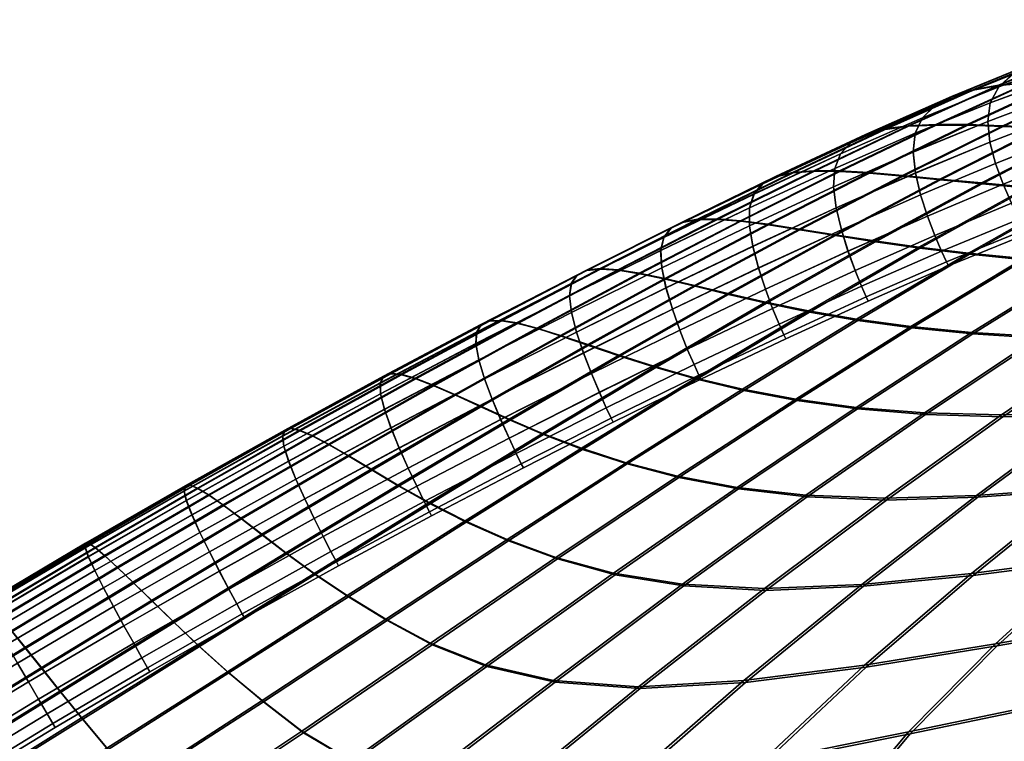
# Model space of a CAD drawing. Header units: millimetres. Extents: x 10.7 to 25.4, y 0.1 to 14.8.
# Tile 445 of 656: x 14.354 to 15.296, y 13.642 to 14.332. Entities that reach past the tile are written whole.
import ezdxf

# ---------------------------------------------------------------- set-up
doc = ezdxf.new("R2010")
doc.units = ezdxf.units.MM
doc.header["$MEASUREMENT"] = 0
doc.layers.add('DEFAULT', color=7, linetype='Continuous')

msp = doc.modelspace()

# ---------------------------------------------------------------- meshes
at = {"layer": 'DEFAULT'}
mesh = msp.add_polyface(dxfattribs=at)
corners = [(15.3042, 14.2804, 16.3997), (15.3728, 14.3052, 16.391), (15.3572, 14.292, 16.3319), (15.2906, 14.268, 16.3354), (15.4344, 14.324, 16.3836), (15.4161, 14.3103, 16.3305), (15.4051, 14.2952, 16.2864), (15.3477, 14.2767, 16.2822), (15.2824, 14.2528, 16.2811), (15.3454, 14.298, 16.5541), (15.4191, 14.3253, 16.5342), (15.3938, 14.3163, 16.4587), (15.3226, 14.2903, 16.473), (15.2293, 14.25, 16.4105), (15.2176, 14.2384, 16.3415), (15.2107, 14.2237, 16.2833), (15.1816, 14.2277, 16.5966), (15.2659, 14.2652, 16.5751), (15.2454, 14.2588, 16.4888), (15.1633, 14.2225, 16.5055), (15.2944, 14.2308, 17.0119), (15.2604, 14.2319, 16.9036), (15.1664, 14.186, 16.9391), (15.1985, 14.1832, 17.0523), (15.2303, 14.232, 16.7972), (15.3507, 14.2736, 16.8676), (15.3186, 14.2722, 16.7661), (15.3865, 14.274, 16.9711), (15.4363, 14.3103, 16.832), (15.4023, 14.3076, 16.7352), (15.204, 14.2307, 16.6943), (15.2903, 14.2696, 16.6681), (15.372, 14.3037, 16.642), (15.448, 14.3321, 16.617), (15.3734, 14.2273, 17.2288), (15.3319, 14.2292, 17.1204), (15.2342, 14.1798, 17.1658), (15.274, 14.1761, 17.2789), (15.1337, 14.1266, 17.2103), (15.1718, 14.1208, 17.3286), (15.4682, 14.2229, 17.4431), (15.4187, 14.2251, 17.3365), (15.3181, 14.1721, 17.3913), (15.3665, 14.1683, 17.5022), (15.2143, 14.1148, 17.4459), (15.2617, 14.1091, 17.5617), (15.4258, 14.274, 17.075), (15.4687, 14.2736, 17.179), (15.3142, 14.104, 17.6753), (15.4197, 14.1649, 17.6113), (15.3722, 14.0998, 17.7861), (15.4777, 14.1621, 17.7179), (15.3043, 14.2802, 15.847), (15.2907, 14.2678, 15.9114), (15.3573, 14.2919, 15.9148), (15.373, 14.305, 15.8558), (15.2825, 14.2527, 15.9656), (15.3478, 14.2766, 15.9646), (15.4052, 14.2951, 15.9604), (15.4162, 14.3101, 15.9162), (15.4346, 14.3238, 15.8632), (15.3456, 14.2977, 15.6926), (15.3228, 14.2901, 15.7737), (15.394, 14.316, 15.7881), (15.4193, 14.3249, 15.7125), (15.3723, 14.3032, 15.6047), (15.4483, 14.3317, 15.6298), (15.2949, 14.2301, 15.2349), (15.1991, 14.1825, 15.1943), (15.167, 14.1853, 15.3075), (15.2609, 14.2312, 15.3431), (15.387, 14.2733, 15.2756), (15.3512, 14.273, 15.3791), (15.2307, 14.2314, 15.4495), (15.319, 14.2717, 15.4806), (15.4027, 14.3071, 15.5116), (15.4367, 14.3097, 15.4147), (15.2907, 14.2691, 15.5786), (15.2044, 14.2303, 15.5523), (15.1819, 14.2273, 15.6501), (15.2662, 14.2649, 15.6715), (15.2177, 14.2382, 15.9052), (15.2108, 14.2236, 15.9634), (15.2294, 14.2497, 15.8362), (15.2457, 14.2585, 15.7579), (15.1636, 14.2222, 15.7412), (15.2626, 14.1079, 14.685), (15.3674, 14.1672, 14.7446), (15.4206, 14.1637, 14.6355), (15.3152, 14.1027, 14.5715), (15.4787, 14.1608, 14.529), (15.3733, 14.0985, 14.4607), (15.374, 14.2264, 15.018), (15.2748, 14.1751, 14.9678), (15.2349, 14.179, 15.0809), (15.3326, 14.2284, 15.1263), (15.1726, 14.1198, 14.9181), (15.1344, 14.1258, 15.0364), (15.4693, 14.2727, 15.0678), (15.4264, 14.2732, 15.1717), (15.469, 14.2218, 14.8037), (15.3189, 14.1711, 14.8555), (15.4195, 14.2241, 14.9103), (15.2152, 14.1137, 14.8008)]
mesh.append_faces([[corners[k] for k in face] for face in [(0, 1, 2, 3), (1, 4, 5, 2), (6, 7, 2, 5), (7, 8, 3, 2), (9, 10, 11, 12), (1, 0, 12, 11), (13, 0, 3, 14), (8, 15, 14, 3), (16, 17, 18, 19), (17, 9, 12, 18), (0, 13, 18, 12), (20, 21, 22, 23), (24, 21, 25, 26), (21, 20, 27, 25), (28, 29, 26, 25), (16, 30, 31, 17), (30, 24, 26, 31), (29, 32, 31, 26), (32, 9, 17, 31), (10, 9, 32, 33), (34, 35, 36, 37), (35, 20, 23, 36), (38, 39, 37, 36), (40, 41, 42, 43), (41, 34, 37, 42), (39, 44, 42, 37), (44, 45, 43, 42), (20, 35, 46, 27), (35, 34, 47, 46), (45, 48, 49, 43), (48, 50, 51, 49), (52, 53, 54, 55), (53, 56, 57, 54), (58, 59, 54, 57), (59, 60, 55, 54), (61, 62, 63, 64), (62, 52, 55, 63), (65, 61, 64, 66), (67, 68, 69, 70), (71, 67, 70, 72), (73, 74, 72, 70), (74, 75, 76, 72), (75, 74, 77, 65), (74, 73, 78, 77), (79, 80, 77, 78), (80, 61, 65, 77), (56, 53, 81, 82), (53, 52, 83, 81), (52, 62, 84, 83), (62, 61, 80, 84), (79, 85, 84, 80), (86, 87, 88, 89), (90, 91, 89, 88), (92, 93, 94, 95), (93, 96, 97, 94), (68, 67, 95, 94), (98, 92, 95, 99), (67, 71, 99, 95), (100, 87, 101, 102), (87, 86, 103, 101), (96, 93, 101, 103), (93, 92, 102, 101)]])
mesh = msp.add_polyface(dxfattribs=at)
corners = [(15.2824, 14.2528, 16.2811), (15.3477, 14.2767, 16.2822), (15.3451, 14.2593, 16.2426), (15.28, 14.2349, 16.2381), (15.4051, 14.2952, 16.2864), (15.4034, 14.2792, 16.2513), (15.4084, 14.2623, 16.2233), (15.348, 14.2405, 16.2115), (15.2821, 14.2151, 16.2047), (15.3547, 14.2213, 16.1875), (15.2875, 14.1948, 16.1794), (15.4173, 14.2447, 16.2008), (15.3636, 14.2024, 16.1688), (15.2948, 14.1749, 16.1607), (15.3177, 14.1274, 16.1234), (15.3154, 14.1314, 16.1296), (15.3886, 14.1594, 16.1324), (15.3913, 14.1554, 16.1234), (15.31, 14.1416, 16.137), (15.3821, 14.1697, 16.1423), (15.3027, 14.1567, 16.147), (15.3733, 14.1846, 16.1541), (15.1657, 14.0632, 16.1234), (15.0869, 14.0272, 16.1234), (15.0851, 14.031, 16.1268), (15.1639, 14.0671, 16.1271), (15.0806, 14.0412, 16.132), (15.1594, 14.0773, 16.1324), (15.0744, 14.0562, 16.1405), (15.1532, 14.0924, 16.141), (15.0675, 14.0745, 16.1542), (15.1464, 14.1109, 16.1543), (15.2406, 14.1006, 16.128), (15.2358, 14.1108, 16.134), (15.2426, 14.0967, 16.1234), (15.2294, 14.1259, 16.1429), (15.2223, 14.1444, 16.1561), (15.2109, 14.1856, 16.2018), (15.2089, 14.2057, 16.2373), (15.1351, 14.1522, 16.2018), (15.1327, 14.1723, 16.2392), (15.1337, 14.19, 16.2879), (15.2107, 14.2237, 16.2833), (15.2158, 14.1647, 16.1753), (15.1401, 14.1313, 16.174), (15.2821, 14.2151, 16.0421), (15.28, 14.2348, 16.0087), (15.2089, 14.2056, 16.0095), (15.211, 14.1855, 16.045), (15.2825, 14.2527, 15.9656), (15.2108, 14.2236, 15.9634), (15.1338, 14.1899, 15.9588), (15.1327, 14.1722, 16.0075), (15.1352, 14.1522, 16.045), (15.2948, 14.1749, 16.0861), (15.2875, 14.1947, 16.0674), (15.2158, 14.1647, 16.0715), (15.2223, 14.1443, 16.0907), (15.1401, 14.1312, 16.0728), (15.1465, 14.1108, 16.0925), (15.1594, 14.0773, 16.1144), (15.0806, 14.0412, 16.1148), (15.0851, 14.031, 16.12), (15.1639, 14.0671, 16.1197), (15.31, 14.1416, 16.1098), (15.2358, 14.1108, 16.1129), (15.2406, 14.1006, 16.1189), (15.3154, 14.1314, 16.1173), (15.1532, 14.0924, 16.1058), (15.0744, 14.0562, 16.1063), (15.0675, 14.0745, 16.0926), (15.3027, 14.1567, 16.0999), (15.2294, 14.1259, 16.104), (15.3886, 14.1594, 16.1145), (15.3821, 14.1697, 16.1046), (15.3733, 14.1846, 16.0928), (15.3636, 14.2023, 16.078), (15.3452, 14.2592, 16.0042), (15.3478, 14.2766, 15.9646), (15.348, 14.2404, 16.0353), (15.4084, 14.2622, 16.0235), (15.4035, 14.2791, 15.9955), (15.4052, 14.2951, 15.9604), (15.3547, 14.2212, 16.0594)]
mesh.append_faces([[corners[k] for k in face] for face in [(0, 1, 2, 3), (1, 4, 5, 2), (6, 7, 2, 5), (7, 8, 3, 2), (8, 7, 9, 10), (7, 6, 11, 9), (12, 13, 10, 9), (14, 15, 16, 17), (15, 18, 19, 16), (18, 20, 21, 19), (20, 13, 12, 21), (22, 23, 24, 25), (26, 27, 25, 24), (27, 26, 28, 29), (30, 31, 29, 28), (18, 15, 32, 33), (15, 14, 34, 32), (22, 25, 32, 34), (25, 27, 33, 32), (18, 33, 35, 20), (33, 27, 29, 35), (31, 36, 35, 29), (36, 13, 20, 35), (8, 37, 38, 3), (37, 39, 40, 38), (41, 42, 38, 40), (42, 0, 3, 38), (13, 36, 43, 10), (36, 31, 44, 43), (39, 37, 43, 44), (37, 8, 10, 43), (45, 46, 47, 48), (46, 49, 50, 47), (51, 52, 47, 50), (52, 53, 48, 47), (54, 55, 56, 57), (55, 45, 48, 56), (53, 58, 56, 48), (58, 59, 57, 56), (60, 61, 62, 63), (23, 22, 63, 62), (64, 65, 66, 67), (65, 60, 63, 66), (22, 34, 66, 63), (34, 14, 67, 66), (60, 68, 69, 61), (68, 59, 70, 69), (64, 71, 72, 65), (71, 54, 57, 72), (59, 68, 72, 57), (68, 60, 65, 72), (14, 17, 73, 67), (74, 64, 67, 73), (64, 74, 75, 71), (76, 54, 71, 75), (49, 46, 77, 78), (46, 45, 79, 77), (80, 81, 77, 79), (81, 82, 78, 77), (45, 55, 83, 79), (55, 54, 76, 83)]])
mesh = msp.add_polyface(dxfattribs=at)
corners = [(14.9771, 14.133, 16.4474), (15.0647, 14.1755, 16.4352), (15.0564, 14.1657, 16.3585), (14.9703, 14.1241, 16.3675), (15.1491, 14.2147, 16.4226), (15.1392, 14.204, 16.3496), (15.1337, 14.19, 16.2879), (15.0522, 14.1524, 16.2938), (14.9673, 14.1116, 16.3001), (15.1816, 14.2277, 16.5966), (15.1633, 14.2225, 16.5055), (15.0771, 14.1822, 16.5221), (15.0935, 14.1861, 16.6177), (14.9879, 14.1386, 16.5381), (15.0025, 14.1414, 16.6377), (15.2293, 14.25, 16.4105), (15.2176, 14.2384, 16.3415), (15.2107, 14.2237, 16.2833), (15.2454, 14.2588, 16.4888), (15.0435, 14.14, 16.8571), (15.0697, 14.1366, 16.9733), (15.1664, 14.186, 16.9391), (15.1382, 14.1876, 16.8278), (15.0998, 14.132, 17.0916), (15.1985, 14.1832, 17.0523), (15.2604, 14.2319, 16.9036), (15.2303, 14.232, 16.7972), (15.0211, 14.1417, 16.7446), (15.1139, 14.1878, 16.7201), (15.204, 14.2307, 16.6943), (14.9713, 14.0847, 17.0054), (14.9995, 14.0781, 17.1288), (14.9469, 14.0898, 16.8842), (14.9264, 14.0931, 16.7672), (14.9095, 14.0942, 16.6561), (14.8872, 14.088, 16.4585), (14.8817, 14.08, 16.3757), (14.88, 14.0682, 16.3058), (14.8965, 14.0926, 16.5526), (15.1337, 14.1266, 17.2103), (15.2342, 14.1798, 17.1658), (15.1718, 14.1208, 17.3286), (15.0314, 14.0704, 17.2529), (15.0676, 14.0621, 17.3767), (15.2617, 14.1091, 17.5617), (15.2143, 14.1148, 17.4459), (15.1086, 14.0538, 17.4996), (15.1547, 14.0459, 17.6207), (15.1991, 14.1825, 15.1943), (15.1005, 14.1313, 15.155), (15.0703, 14.136, 15.2733), (15.167, 14.1853, 15.3075), (15.044, 14.1394, 15.3895), (15.1387, 14.1871, 15.4188), (15.2307, 14.2314, 15.4495), (15.2609, 14.2312, 15.3431), (15.1143, 14.1874, 15.5265), (15.2044, 14.2303, 15.5523), (15.0215, 14.1412, 15.502), (15.0029, 14.141, 15.6089), (15.0939, 14.1858, 15.629), (15.1819, 14.2273, 15.6501), (15.1338, 14.1899, 15.9588), (15.1393, 14.2039, 15.8971), (15.0566, 14.1655, 15.8881), (15.0524, 14.1523, 15.9528), (15.1493, 14.2145, 15.8241), (15.0649, 14.1753, 15.8114), (14.9773, 14.1328, 15.7992), (14.9704, 14.1239, 15.8791), (14.9675, 14.1115, 15.9465), (15.2177, 14.2382, 15.9052), (15.2294, 14.2497, 15.8362), (15.2108, 14.2236, 15.9634), (15.0774, 14.1819, 15.7245), (15.1636, 14.2222, 15.7412), (14.9882, 14.1383, 15.7085), (15.2457, 14.2585, 15.7579), (15.2349, 14.179, 15.0809), (15.1344, 14.1258, 15.0364), (14.8819, 14.0799, 15.8709), (14.8801, 14.0681, 15.9408), (14.8875, 14.0878, 15.7881), (14.8968, 14.0923, 15.694), (14.9099, 14.0938, 15.5905), (14.9475, 14.0892, 15.3624), (14.9719, 14.084, 15.2412), (15.0002, 14.0773, 15.1178), (14.9268, 14.0926, 15.4794), (15.0322, 14.0695, 14.9938), (15.1726, 14.1198, 14.9181), (15.0685, 14.0612, 14.87), (15.2152, 14.1137, 14.8008), (15.1095, 14.0527, 14.7472), (15.2626, 14.1079, 14.685), (15.1557, 14.0447, 14.626)]
mesh.append_faces([[corners[k] for k in face] for face in [(0, 1, 2, 3), (1, 4, 5, 2), (6, 7, 2, 5), (7, 8, 3, 2), (9, 10, 11, 12), (10, 4, 1, 11), (0, 13, 11, 1), (13, 14, 12, 11), (4, 15, 16, 5), (17, 6, 5, 16), (15, 4, 10, 18), (19, 20, 21, 22), (20, 23, 24, 21), (25, 26, 22, 21), (14, 27, 28, 12), (27, 19, 22, 28), (26, 29, 28, 22), (29, 9, 12, 28), (23, 20, 30, 31), (20, 19, 32, 30), (19, 27, 33, 32), (27, 14, 34, 33), (35, 0, 3, 36), (8, 37, 36, 3), (14, 13, 38, 34), (13, 0, 35, 38), (23, 39, 40, 24), (41, 39, 42, 43), (39, 23, 31, 42), (44, 45, 46, 47), (45, 41, 43, 46), (48, 49, 50, 51), (52, 53, 51, 50), (53, 54, 55, 51), (54, 53, 56, 57), (53, 52, 58, 56), (59, 60, 56, 58), (60, 61, 57, 56), (62, 63, 64, 65), (63, 66, 67, 64), (68, 69, 64, 67), (69, 70, 65, 64), (66, 63, 71, 72), (63, 62, 73, 71), (61, 60, 74, 75), (60, 59, 76, 74), (68, 67, 74, 76), (67, 66, 75, 74), (75, 66, 72, 77), (49, 48, 78, 79), (70, 69, 80, 81), (69, 68, 82, 80), (82, 68, 76, 83), (59, 84, 83, 76), (85, 52, 50, 86), (49, 87, 86, 50), (84, 59, 58, 88), (52, 85, 88, 58), (87, 49, 79, 89), (90, 91, 89, 79), (91, 90, 92, 93), (94, 95, 93, 92)]])
mesh = msp.add_polyface(dxfattribs=at)
corners = [(15.0869, 14.0272, 16.1234), (15.0057, 13.9885, 16.1234), (15.0038, 13.9924, 16.1268), (15.0851, 14.031, 16.1268), (14.9992, 14.0025, 16.132), (15.0806, 14.0412, 16.132), (14.9928, 14.0173, 16.1408), (15.0744, 14.0562, 16.1405), (14.9856, 14.0355, 16.1549), (15.0675, 14.0745, 16.1542), (15.1351, 14.1522, 16.2018), (15.0554, 14.1155, 16.2036), (15.0522, 14.1352, 16.2428), (15.1327, 14.1723, 16.2392), (14.9724, 14.0758, 16.2062), (14.9684, 14.095, 16.2469), (14.9673, 14.1116, 16.3001), (15.0522, 14.1524, 16.2938), (15.1337, 14.19, 16.2879), (15.1464, 14.1109, 16.1543), (15.0608, 14.0948, 16.1746), (15.1401, 14.1313, 16.174), (14.9785, 14.0555, 16.1761), (14.7905, 14.0225, 16.3109), (14.88, 14.0682, 16.3058), (14.882, 14.0522, 16.2507), (14.7934, 14.0071, 16.2541), (14.8868, 14.0335, 16.2086), (14.799, 13.9889, 16.2107), (14.8935, 14.0136, 16.1775), (14.8063, 13.9693, 16.1786), (14.9011, 13.9939, 16.1556), (14.8143, 13.9499, 16.1562), (14.8292, 13.9176, 16.1322), (14.9153, 13.9612, 16.1321), (14.92, 13.9512, 16.1268), (14.834, 13.9076, 16.1268), (14.9219, 13.9474, 16.1234), (14.836, 13.9038, 16.1234), (14.7413, 13.8717, 16.1322), (14.7463, 13.8618, 16.1268), (14.7483, 13.858, 16.1234), (14.9087, 13.976, 16.1411), (14.8223, 13.9322, 16.1413), (15.1352, 14.1522, 16.045), (15.1327, 14.1722, 16.0075), (15.0523, 14.1351, 16.0039), (15.0555, 14.1154, 16.0431), (15.1338, 14.1899, 15.9588), (15.0524, 14.1523, 15.9528), (14.9675, 14.1115, 15.9465), (14.9685, 14.0949, 15.9997), (14.9725, 14.0757, 16.0405), (15.1465, 14.1108, 16.0925), (15.1401, 14.1312, 16.0728), (15.0608, 14.0947, 16.0721), (15.0675, 14.0745, 16.0926), (14.9785, 14.0554, 16.0706), (14.9856, 14.0355, 16.0918), (15.0806, 14.0412, 16.1148), (14.9992, 14.0025, 16.1147), (15.0039, 13.9924, 16.1199), (15.0851, 14.031, 16.12), (14.9928, 14.0173, 16.1059), (15.0744, 14.0562, 16.1063), (14.92, 13.9512, 16.1199), (14.834, 13.9076, 16.1199), (14.9153, 13.9612, 16.1146), (14.8292, 13.9176, 16.1146), (14.8144, 13.9499, 16.0905), (14.8223, 13.9321, 16.1054), (14.9087, 13.9759, 16.1057), (14.9011, 13.9939, 16.0911), (14.7463, 13.8618, 16.1199), (14.7413, 13.8717, 16.1145), (14.7342, 13.8861, 16.1052), (14.7906, 14.0224, 15.9357), (14.7935, 14.007, 15.9925), (14.8821, 14.0521, 15.9959), (14.8801, 14.0681, 15.9408), (14.799, 13.9888, 16.036), (14.8868, 14.0335, 16.0381), (14.8063, 13.9693, 16.068), (14.8935, 14.0135, 16.0692)]
mesh.append_faces([[corners[k] for k in face] for face in [(0, 1, 2, 3), (4, 5, 3, 2), (5, 4, 6, 7), (8, 9, 7, 6), (10, 11, 12, 13), (11, 14, 15, 12), (16, 17, 12, 15), (17, 18, 13, 12), (19, 9, 20, 21), (9, 8, 22, 20), (14, 11, 20, 22), (11, 10, 21, 20), (23, 24, 25, 26), (24, 16, 15, 25), (14, 27, 25, 15), (27, 28, 26, 25), (28, 27, 29, 30), (27, 14, 22, 29), (8, 31, 29, 22), (31, 32, 30, 29), (33, 34, 35, 36), (34, 4, 2, 35), (1, 37, 35, 2), (37, 38, 36, 35), (39, 33, 36, 40), (38, 41, 40, 36), (32, 31, 42, 43), (31, 8, 6, 42), (4, 34, 42, 6), (34, 33, 43, 42), (44, 45, 46, 47), (45, 48, 49, 46), (50, 51, 46, 49), (51, 52, 47, 46), (53, 54, 55, 56), (54, 44, 47, 55), (52, 57, 55, 47), (57, 58, 56, 55), (59, 60, 61, 62), (1, 0, 62, 61), (58, 63, 64, 56), (63, 60, 59, 64), (38, 37, 65, 66), (37, 1, 61, 65), (60, 67, 65, 61), (67, 68, 66, 65), (69, 70, 71, 72), (70, 68, 67, 71), (60, 63, 71, 67), (63, 58, 72, 71), (41, 38, 66, 73), (68, 74, 73, 66), (68, 70, 75, 74), (76, 77, 78, 79), (77, 80, 81, 78), (52, 51, 78, 81), (51, 50, 79, 78), (80, 82, 83, 81), (82, 69, 72, 83), (58, 57, 83, 72), (57, 52, 81, 83)]])
mesh = msp.add_polyface(dxfattribs=at)
corners = [(15.401, 14.0278, 18.073), (15.2932, 13.9543, 18.1512), (15.376, 13.9562, 18.2556), (15.4803, 14.0291, 18.1741), (15.3661, 13.8848, 18.4407), (15.4667, 13.9613, 18.3537), (15.2693, 13.8774, 18.3401), (15.1819, 13.8747, 18.232), (14.8489, 14.0374, 16.9089), (14.8715, 14.0303, 17.0347), (14.9713, 14.0847, 17.0054), (14.9469, 14.0898, 16.8842), (14.8977, 14.0216, 17.1633), (14.9995, 14.0781, 17.1288), (14.8149, 14.0447, 16.6725), (14.8301, 14.0423, 16.7876), (14.9264, 14.0931, 16.7672), (14.9095, 14.0942, 16.6561), (14.7955, 14.0408, 16.4684), (14.8034, 14.0444, 16.5655), (14.8965, 14.0926, 16.5526), (14.8872, 14.088, 16.4585), (15.1541, 13.9616, 17.9237), (15.2195, 13.9563, 18.0403), (15.3292, 14.0293, 17.9663), (15.2646, 14.0331, 17.8548), (15.4361, 14.0971, 17.8934), (15.3722, 14.0998, 17.7861), (15.0456, 13.979, 17.678), (15.0964, 13.9694, 17.8026), (15.2066, 14.0388, 17.7394), (15.1547, 14.0459, 17.6207), (15.3142, 14.104, 17.6753), (15.2617, 14.1091, 17.5617), (15.106, 13.8776, 18.1156), (15.0403, 13.885, 17.9925), (14.8205, 13.8353, 17.7832), (14.8672, 13.818, 17.9236), (14.9834, 13.8958, 17.8643), (14.9342, 13.9087, 17.7325), (14.9223, 13.8031, 18.0609), (14.9276, 14.0115, 17.2927), (15.0314, 14.0704, 17.2529), (14.9618, 14.0006, 17.4222), (15.0676, 14.0621, 17.3767), (14.8224, 13.9503, 17.3289), (14.8544, 13.9366, 17.464), (14.7946, 13.9629, 17.1943), (15.0009, 13.9896, 17.5509), (15.1086, 14.0538, 17.4996), (14.7803, 13.853, 17.6422), (14.8915, 13.9225, 17.5989), (14.7957, 14.0405, 15.7782), (14.7914, 14.0334, 15.8637), (14.8819, 14.0799, 15.8709), (14.8875, 14.0878, 15.7881), (14.8968, 14.0923, 15.694), (14.8037, 14.044, 15.6811), (14.9099, 14.0938, 15.5905), (14.8153, 14.0443, 15.5741), (14.8495, 14.0368, 15.3377), (14.9475, 14.0892, 15.3624), (14.9719, 14.084, 15.2412), (14.8721, 14.0296, 15.2119), (15.0002, 14.0773, 15.1178), (14.8984, 14.0208, 15.0833), (14.9268, 14.0926, 15.4794), (14.8306, 14.0418, 15.459), (15.0322, 14.0695, 14.9938), (14.9284, 14.0106, 14.9539), (15.0685, 14.0612, 14.87), (14.9627, 13.9996, 14.8244), (15.1095, 14.0527, 14.7472), (15.0019, 13.9885, 14.6958), (15.1557, 14.0447, 14.626), (15.0467, 13.9778, 14.5687), (14.7954, 13.9621, 15.0523), (14.8233, 13.9494, 14.9177), (14.8554, 13.9356, 14.7826), (14.8925, 13.9214, 14.6478), (14.9354, 13.9075, 14.5142), (14.8217, 13.8341, 14.4635), (14.7814, 13.8519, 14.6045), (15.1554, 13.9602, 14.3231), (15.2657, 14.0317, 14.392), (15.3304, 14.0278, 14.2806), (15.2207, 13.9548, 14.2066), (15.3733, 14.0985, 14.4607), (15.4372, 14.0956, 14.3535), (15.4022, 14.0262, 14.174), (15.2945, 13.9526, 14.0957), (15.0416, 13.8836, 14.2543), (15.1074, 13.876, 14.1313), (15.1833, 13.873, 14.0149), (15.2076, 14.0375, 14.5074), (15.0976, 13.9681, 14.4442), (15.2626, 14.1079, 14.685), (15.3152, 14.1027, 14.5715), (14.9846, 13.8945, 14.3825), (14.8685, 13.8167, 14.3231), (15.3773, 13.9545, 13.9914), (15.4816, 14.0275, 14.0729), (15.2707, 13.8757, 13.9068), (15.468, 13.9595, 13.8933), (15.3675, 13.8829, 13.8064)]
mesh.append_faces([[corners[k] for k in face] for face in [(0, 1, 2, 3), (4, 5, 2, 6), (1, 7, 6, 2), (8, 9, 10, 11), (9, 12, 13, 10), (14, 15, 16, 17), (15, 8, 11, 16), (18, 19, 20, 21), (19, 14, 17, 20), (22, 23, 24, 25), (23, 1, 0, 24), (26, 27, 25, 24), (28, 29, 30, 31), (29, 22, 25, 30), (27, 32, 30, 25), (32, 33, 31, 30), (1, 23, 34, 7), (23, 22, 35, 34), (36, 37, 38, 39), (37, 40, 35, 38), (22, 29, 38, 35), (29, 28, 39, 38), (12, 41, 42, 13), (41, 43, 44, 42), (43, 41, 45, 46), (41, 12, 47, 45), (43, 48, 49, 44), (48, 28, 31, 49), (50, 36, 39, 51), (28, 48, 51, 39), (48, 43, 46, 51), (52, 53, 54, 55), (52, 55, 56, 57), (58, 59, 57, 56), (60, 61, 62, 63), (64, 65, 63, 62), (59, 58, 66, 67), (61, 60, 67, 66), (65, 64, 68, 69), (70, 71, 69, 68), (71, 70, 72, 73), (74, 75, 73, 72), (76, 65, 69, 77), (71, 78, 77, 69), (78, 71, 73, 79), (75, 80, 79, 73), (80, 81, 82, 79), (83, 84, 85, 86), (84, 87, 88, 85), (89, 90, 86, 85), (91, 83, 86, 92), (90, 93, 92, 86), (75, 74, 94, 95), (74, 96, 97, 94), (87, 84, 94, 97), (84, 83, 95, 94), (81, 80, 98, 99), (80, 75, 95, 98), (83, 91, 98, 95), (100, 90, 89, 101), (90, 100, 102, 93), (100, 103, 104, 102)]])
mesh = msp.add_polyface(dxfattribs=at)
corners = [(14.6496, 13.9264, 16.9494), (14.6684, 13.9156, 17.0835), (14.7704, 13.9739, 17.061), (14.7497, 13.9828, 16.9308), (14.6906, 13.9024, 17.2212), (14.7946, 13.9629, 17.1943), (14.8977, 14.0216, 17.1633), (14.8715, 14.0303, 17.0347), (14.8489, 14.0374, 16.9089), (14.622, 13.9397, 16.699), (14.6341, 13.9346, 16.8207), (14.7326, 13.9894, 16.8055), (14.719, 13.9932, 16.6869), (14.8301, 14.0423, 16.7876), (14.8149, 14.0447, 16.6725), (14.7955, 14.0408, 16.4684), (14.8872, 14.088, 16.4585), (14.8817, 14.08, 16.3757), (14.7912, 14.0336, 16.3829), (14.88, 14.0682, 16.3058), (14.7905, 14.0225, 16.3109), (14.6078, 13.9399, 16.484), (14.7022, 13.9914, 16.4769), (14.6991, 13.985, 16.3891), (14.6057, 13.9343, 16.3944), (14.6994, 13.9746, 16.3152), (14.607, 13.9245, 16.3189), (14.6133, 13.9416, 16.5862), (14.7088, 13.994, 16.5767), (14.8034, 14.0444, 16.5655), (14.5137, 13.8726, 16.3218), (14.5116, 13.8818, 16.3985), (14.5127, 13.8867, 16.4897), (14.517, 13.8875, 16.5937), (14.5244, 13.8845, 16.7087), (14.4172, 13.8317, 16.4939), (14.4203, 13.8317, 16.5993), (14.4265, 13.8277, 16.7159), (14.5657, 13.8557, 17.102), (14.5858, 13.8403, 17.2433), (14.5488, 13.8683, 16.9646), (14.5351, 13.878, 16.8329), (14.7161, 13.8872, 17.3605), (14.8224, 13.9503, 17.3289), (14.7458, 13.8705, 17.5011), (14.8544, 13.9366, 17.464), (14.7803, 13.853, 17.6422), (14.8915, 13.9225, 17.5989), (14.6089, 13.8226, 17.3868), (14.7914, 14.0334, 15.8637), (14.7906, 14.0224, 15.9357), (14.8801, 14.0681, 15.9408), (14.8819, 14.0799, 15.8709), (14.6081, 13.9397, 15.7625), (14.6059, 13.9341, 15.8522), (14.6993, 13.9848, 15.8574), (14.7025, 13.9911, 15.7697), (14.6071, 13.9244, 15.9277), (14.6995, 13.9744, 15.9313), (14.7957, 14.0405, 15.7782), (14.7092, 13.9936, 15.6698), (14.6136, 13.9413, 15.6604), (14.8037, 14.044, 15.6811), (14.8153, 14.0443, 15.5741), (14.7194, 13.9928, 15.5597), (14.6225, 13.9393, 15.5476), (14.6502, 13.9258, 15.2971), (14.7503, 13.9822, 15.3158), (14.7711, 13.9732, 15.1856), (14.6691, 13.9149, 15.163), (14.8495, 14.0368, 15.3377), (14.8721, 14.0296, 15.2119), (14.8984, 14.0208, 15.0833), (14.7954, 13.9621, 15.0523), (14.6914, 13.9016, 15.0254), (14.7331, 13.9889, 15.4411), (14.6347, 13.934, 15.4259), (14.8306, 14.0418, 15.459), (14.5867, 13.8395, 15.0033), (14.5665, 13.855, 15.1446), (14.5495, 13.8677, 15.2819), (14.5356, 13.8775, 15.4136), (14.5249, 13.8841, 15.5378), (14.513, 13.8864, 15.7568), (14.5118, 13.8816, 15.848), (14.5139, 13.8725, 15.9248), (14.5173, 13.8871, 15.6528), (14.4175, 13.8315, 15.7526), (14.4207, 13.8314, 15.6473), (14.8233, 13.9494, 14.9177), (14.717, 13.8863, 14.886), (14.8554, 13.9356, 14.7826), (14.7468, 13.8695, 14.7455), (14.8925, 13.9214, 14.6478), (14.7814, 13.8519, 14.6045), (14.6099, 13.8217, 14.8598)]
mesh.append_faces([[corners[k] for k in face] for face in [(0, 1, 2, 3), (1, 4, 5, 2), (6, 7, 2, 5), (7, 8, 3, 2), (9, 10, 11, 12), (10, 0, 3, 11), (8, 13, 11, 3), (13, 14, 12, 11), (15, 16, 17, 18), (19, 20, 18, 17), (21, 22, 23, 24), (22, 15, 18, 23), (20, 25, 23, 18), (25, 26, 24, 23), (21, 27, 28, 22), (27, 9, 12, 28), (14, 29, 28, 12), (29, 15, 22, 28), (26, 30, 31, 24), (32, 21, 24, 31), (9, 27, 33, 34), (27, 21, 32, 33), (35, 36, 33, 32), (36, 37, 34, 33), (4, 1, 38, 39), (1, 0, 40, 38), (0, 10, 41, 40), (10, 9, 34, 41), (4, 42, 43, 5), (42, 44, 45, 43), (44, 46, 47, 45), (42, 4, 39, 48), (49, 50, 51, 52), (53, 54, 55, 56), (54, 57, 58, 55), (50, 49, 55, 58), (49, 59, 56, 55), (53, 56, 60, 61), (56, 59, 62, 60), (63, 64, 60, 62), (64, 65, 61, 60), (66, 67, 68, 69), (67, 70, 71, 68), (72, 73, 68, 71), (73, 74, 69, 68), (65, 64, 75, 76), (64, 63, 77, 75), (70, 67, 75, 77), (67, 66, 76, 75), (74, 78, 79, 69), (80, 66, 69, 79), (66, 80, 81, 76), (82, 65, 76, 81), (53, 83, 84, 54), (85, 57, 54, 84), (65, 82, 86, 61), (87, 83, 86, 88), (83, 53, 61, 86), (74, 73, 89, 90), (91, 92, 90, 89), (92, 91, 93, 94), (78, 74, 90, 95)]])
mesh = msp.add_polyface(dxfattribs=at)
corners = [(14.607, 13.9245, 16.3189), (14.6994, 13.9746, 16.3152), (14.7031, 13.9597, 16.257), (14.6115, 13.9102, 16.2594), (14.7905, 14.0225, 16.3109), (14.7934, 14.0071, 16.2541), (14.799, 13.9889, 16.2107), (14.7094, 13.9419, 16.2125), (14.6185, 13.8929, 16.214), (14.7173, 13.9228, 16.1797), (14.627, 13.8741, 16.1805), (14.8063, 13.9693, 16.1786), (14.8143, 13.9499, 16.1562), (14.7259, 13.9036, 16.1567), (14.636, 13.8553, 16.1571), (14.652, 13.8237, 16.1322), (14.7413, 13.8717, 16.1322), (14.7463, 13.8618, 16.1268), (14.6572, 13.8139, 16.1268), (14.7483, 13.858, 16.1234), (14.6592, 13.8102, 16.1234), (14.7341, 13.8861, 16.1415), (14.6447, 13.838, 16.1417), (14.8223, 13.9322, 16.1413), (14.8292, 13.9176, 16.1322), (14.4789, 13.7088, 16.1233), (14.3884, 13.6556, 16.1233), (14.3862, 13.6593, 16.1268), (14.4767, 13.7125, 16.1268), (14.5693, 13.7604, 16.1233), (14.5672, 13.7641, 16.1268), (14.4713, 13.7221, 16.1323), (14.5619, 13.7738, 16.1323), (14.5543, 13.7879, 16.1418), (14.4634, 13.7361, 16.1419), (14.454, 13.7529, 16.1577), (14.5452, 13.805, 16.1574), (14.5267, 13.842, 16.2152), (14.5191, 13.8588, 16.2614), (14.4344, 13.7892, 16.2161), (14.4261, 13.8057, 16.2628), (14.42, 13.8189, 16.3239), (14.5137, 13.8726, 16.3218), (14.5358, 13.8235, 16.1812), (14.444, 13.7712, 16.1817), (14.6186, 13.8929, 16.0326), (14.6117, 13.9101, 15.9872), (14.5192, 13.8587, 15.9852), (14.5268, 13.8419, 16.0314), (14.6071, 13.9244, 15.9277), (14.5139, 13.8725, 15.9248), (14.4202, 13.8188, 15.9226), (14.4262, 13.8056, 15.9838), (14.4345, 13.7892, 16.0305), (14.636, 13.8553, 16.0896), (14.627, 13.8741, 16.0661), (14.5358, 13.8235, 16.0654), (14.5453, 13.805, 16.0892), (14.4441, 13.7711, 16.0649), (14.454, 13.7529, 16.0889), (14.4767, 13.7125, 16.1199), (14.3862, 13.6593, 16.1199), (14.652, 13.8237, 16.1145), (14.5619, 13.7738, 16.1144), (14.5672, 13.7641, 16.1199), (14.6572, 13.8139, 16.1199), (14.4713, 13.7221, 16.1144), (14.6447, 13.838, 16.105), (14.5543, 13.7879, 16.1049), (14.4634, 13.7361, 16.1048), (14.7463, 13.8618, 16.1199), (14.7413, 13.8717, 16.1145), (14.7342, 13.8861, 16.1052), (14.7259, 13.9036, 16.09), (14.8223, 13.9321, 16.1054), (14.8144, 13.9499, 16.0905), (14.7032, 13.9596, 15.9896), (14.6995, 13.9744, 15.9313), (14.7095, 13.9419, 16.0342), (14.799, 13.9888, 16.036), (14.7935, 14.007, 15.9925), (14.7906, 14.0224, 15.9357), (14.7173, 13.9227, 16.067), (14.8063, 13.9693, 16.068)]
mesh.append_faces([[corners[k] for k in face] for face in [(0, 1, 2, 3), (1, 4, 5, 2), (6, 7, 2, 5), (7, 8, 3, 2), (8, 7, 9, 10), (7, 6, 11, 9), (12, 13, 9, 11), (13, 14, 10, 9), (15, 16, 17, 18), (19, 20, 18, 17), (14, 13, 21, 22), (13, 12, 23, 21), (24, 16, 21, 23), (16, 15, 22, 21), (25, 26, 27, 28), (20, 29, 30, 18), (29, 25, 28, 30), (31, 32, 30, 28), (32, 15, 18, 30), (15, 32, 33, 22), (32, 31, 34, 33), (35, 36, 33, 34), (36, 14, 22, 33), (8, 37, 38, 3), (37, 39, 40, 38), (41, 42, 38, 40), (42, 0, 3, 38), (14, 36, 43, 10), (36, 35, 44, 43), (39, 37, 43, 44), (37, 8, 10, 43), (45, 46, 47, 48), (46, 49, 50, 47), (51, 52, 47, 50), (52, 53, 48, 47), (54, 55, 56, 57), (55, 45, 48, 56), (53, 58, 56, 48), (58, 59, 57, 56), (26, 25, 60, 61), (62, 63, 64, 65), (63, 66, 60, 64), (25, 29, 64, 60), (29, 20, 65, 64), (62, 67, 68, 63), (67, 54, 57, 68), (59, 69, 68, 57), (69, 66, 63, 68), (20, 19, 70, 65), (71, 62, 65, 70), (54, 67, 72, 73), (67, 62, 71, 72), (74, 75, 73, 72), (49, 46, 76, 77), (46, 45, 78, 76), (79, 80, 76, 78), (80, 81, 77, 76), (45, 55, 82, 78), (55, 54, 73, 82), (75, 83, 82, 73), (83, 79, 78, 82)]])
mesh = msp.add_polyface(dxfattribs=at)
corners = [(14.9137, 13.4374, 18.9679), (14.7285, 13.3808, 18.871), (14.7136, 13.2902, 19.0406), (14.8892, 13.3539, 19.1117), (14.8164, 13.5891, 18.4974), (14.6733, 13.4679, 18.6013), (14.813, 13.4886, 18.7352), (14.9311, 13.5998, 18.6224), (14.4838, 13.2998, 18.7388), (14.5137, 13.8726, 16.3218), (14.42, 13.8189, 16.3239), (14.4171, 13.8275, 16.4015), (14.5116, 13.8818, 16.3985), (14.4172, 13.8317, 16.4939), (14.5127, 13.8867, 16.4897), (14.4477, 13.8088, 16.9759), (14.4627, 13.7944, 17.1158), (14.5657, 13.8557, 17.102), (14.5488, 13.8683, 16.9646), (14.4805, 13.777, 17.2599), (14.5858, 13.8403, 17.2433), (14.4265, 13.8277, 16.7159), (14.4356, 13.82, 16.842), (14.5351, 13.878, 16.8329), (14.5244, 13.8845, 16.7087), (14.5251, 13.734, 17.5563), (14.5011, 13.7568, 17.4066), (14.3928, 13.6903, 17.4193), (14.4136, 13.6647, 17.5717), (14.5861, 13.6815, 17.8662), (14.5532, 13.7089, 17.7093), (14.4378, 13.6358, 17.7288), (14.4658, 13.6035, 17.8914), (14.7458, 13.8705, 17.5011), (14.7161, 13.8872, 17.3605), (14.6089, 13.8226, 17.3868), (14.6359, 13.8028, 17.5323), (14.8205, 13.8353, 17.7832), (14.7803, 13.853, 17.6422), (14.6675, 13.7816, 17.6797), (14.7044, 13.7592, 17.829), (14.7329, 13.6, 18.3497), (14.589, 13.4888, 18.4271), (14.6718, 13.6238, 18.1897), (14.538, 13.5294, 18.2383), (14.3986, 13.4378, 18.2595), (14.4336, 13.381, 18.4654), (14.8648, 13.7006, 18.271), (14.7997, 13.7155, 18.1286), (14.6242, 13.652, 18.0274), (14.498, 13.5679, 18.0605), (14.3691, 13.4856, 18.0734), (14.9223, 13.8031, 18.0609), (14.8672, 13.818, 17.9236), (14.7473, 13.7361, 17.9799), (14.5867, 13.8395, 15.0033), (14.4814, 13.7762, 14.9866), (14.4635, 13.7937, 15.1308), (14.5665, 13.855, 15.1446), (14.4484, 13.8082, 15.2706), (14.5495, 13.8677, 15.2819), (14.4362, 13.8195, 15.4045), (14.5356, 13.8775, 15.4136), (14.427, 13.8273, 15.5306), (14.5249, 13.8841, 15.5378), (14.513, 13.8864, 15.7568), (14.4175, 13.8315, 15.7526), (14.4173, 13.8273, 15.845), (14.5118, 13.8816, 15.848), (14.4202, 13.8188, 15.9226), (14.5139, 13.8725, 15.9248), (14.4207, 13.8314, 15.6473), (14.5173, 13.8871, 15.6528), (14.8182, 13.5874, 13.7495), (14.6751, 13.4661, 13.6456), (14.5908, 13.4871, 13.8197), (14.7346, 13.5983, 13.8971), (14.4858, 13.2979, 13.5081), (14.4355, 13.3793, 13.7813), (14.4004, 13.4363, 13.9872), (14.5396, 13.5279, 14.0085), (14.6734, 13.6223, 14.0571), (14.4996, 13.5665, 14.1862), (14.6257, 13.6506, 14.2193), (14.3707, 13.4842, 14.1733), (14.4672, 13.6023, 14.3552), (14.5874, 13.6802, 14.3804), (14.8012, 13.714, 14.1182), (14.8664, 13.699, 13.9758), (14.9237, 13.8016, 14.1859), (14.7487, 13.7347, 14.2668), (14.8685, 13.8167, 14.3231), (14.7057, 13.7579, 14.4177), (14.8217, 13.8341, 14.4635), (14.5263, 13.733, 14.6903), (14.4148, 13.6636, 14.6748), (14.3938, 13.6894, 14.8273), (14.5021, 13.7559, 14.8399), (14.7468, 13.8695, 14.7455), (14.637, 13.8018, 14.7143), (14.6099, 13.8217, 14.8598), (14.717, 13.8863, 14.886), (14.4391, 13.6346, 14.5178), (14.5545, 13.7077, 14.5373), (14.6687, 13.7804, 14.5669), (14.7814, 13.8519, 14.6045), (14.9329, 13.5979, 13.6246), (14.8149, 13.4867, 13.5118), (14.7305, 13.3788, 13.3761)]
mesh.append_faces([[corners[k] for k in face] for face in [(0, 1, 2, 3), (4, 5, 6, 7), (5, 8, 1, 6), (9, 10, 11, 12), (13, 14, 12, 11), (15, 16, 17, 18), (16, 19, 20, 17), (21, 22, 23, 24), (22, 15, 18, 23), (25, 26, 27, 28), (29, 30, 31, 32), (30, 25, 28, 31), (33, 34, 35, 36), (19, 26, 35, 20), (26, 25, 36, 35), (37, 38, 39, 40), (38, 33, 36, 39), (25, 30, 39, 36), (30, 29, 40, 39), (4, 41, 42, 5), (41, 43, 44, 42), (45, 46, 42, 44), (46, 8, 5, 42), (43, 41, 47, 48), (43, 49, 50, 44), (49, 29, 32, 50), (51, 45, 44, 50), (52, 53, 54, 48), (53, 37, 40, 54), (29, 49, 54, 40), (49, 43, 48, 54), (55, 56, 57, 58), (59, 60, 58, 57), (60, 59, 61, 62), (63, 64, 62, 61), (65, 66, 67, 68), (69, 70, 68, 67), (64, 63, 71, 72), (73, 74, 75, 76), (74, 77, 78, 75), (79, 80, 75, 78), (80, 81, 76, 75), (81, 80, 82, 83), (80, 79, 84, 82), (85, 86, 83, 82), (81, 87, 88, 76), (89, 87, 90, 91), (87, 81, 83, 90), (86, 92, 90, 83), (92, 93, 91, 90), (94, 95, 96, 97), (98, 99, 100, 101), (99, 94, 97, 100), (56, 55, 100, 97), (86, 85, 102, 103), (95, 94, 103, 102), (93, 92, 104, 105), (92, 86, 103, 104), (94, 99, 104, 103), (99, 98, 105, 104), (73, 106, 107, 74), (108, 77, 74, 107)]])
mesh = msp.add_polyface(dxfattribs=at)
corners = [(15.1946, 13.3789, 19.3764), (15.3409, 13.4204, 19.4341), (15.3586, 13.4908, 19.3168), (15.2088, 13.4514, 19.2511), (15.3879, 13.5623, 19.2032), (15.2379, 13.526, 19.1308), (15.4835, 13.4567, 19.4908), (15.3332, 13.3508, 19.5537), (15.472, 13.3885, 19.6039), (15.1922, 13.3079, 19.5044), (15.044, 13.3317, 19.3178), (15.0533, 13.4067, 19.1823), (15.0816, 13.4851, 19.0535), (14.9137, 13.4374, 18.9679), (14.8892, 13.3539, 19.1117), (15.2645, 13.8028, 18.5317), (15.3661, 13.8848, 18.4407), (15.2693, 13.8774, 18.3401), (15.1597, 13.7924, 18.4285), (15.1819, 13.8747, 18.232), (15.0665, 13.7883, 18.3158), (15.3781, 13.8176, 18.6265), (15.4705, 13.8954, 18.5344), (14.9769, 13.529, 18.8421), (14.813, 13.4886, 18.7352), (14.7285, 13.3808, 18.871), (15.0645, 13.6235, 18.73), (14.9311, 13.5998, 18.6224), (15.1338, 13.5674, 18.935), (15.2042, 13.6516, 18.8253), (15.2847, 13.6029, 19.0179), (15.3458, 13.6808, 18.9114), (14.9461, 13.6945, 18.4032), (15.0468, 13.7005, 18.5213), (14.8164, 13.5891, 18.4974), (15.1622, 13.7152, 18.6273), (15.2875, 13.7356, 18.723), (15.4178, 13.7586, 18.8105), (15.4973, 13.8348, 18.7142), (15.4308, 13.635, 19.0948), (15.485, 13.7081, 18.9911), (14.9223, 13.8031, 18.0609), (14.9881, 13.7925, 18.1924), (15.106, 13.8776, 18.1156), (15.0403, 13.885, 17.9925), (14.8648, 13.7006, 18.271), (14.7997, 13.7155, 18.1286), (14.7329, 13.6, 18.3497), (14.8912, 13.3517, 13.1356), (14.9156, 13.4352, 13.2792), (15.0835, 13.4828, 13.1938), (15.0553, 13.4044, 13.0651), (15.2397, 13.5237, 13.1166), (15.2107, 13.449, 12.9964), (15.1965, 13.3764, 12.8712), (15.046, 13.3293, 12.9297), (15.3604, 13.4883, 12.9308), (15.3428, 13.4178, 12.8136), (15.3897, 13.5599, 13.0444), (14.9237, 13.8016, 14.1859), (15.0416, 13.8836, 14.2543), (15.1074, 13.876, 14.1313), (14.9895, 13.7909, 14.0544), (15.1833, 13.873, 14.0149), (15.068, 13.7866, 13.9311), (14.8685, 13.8167, 14.3231), (14.9846, 13.8945, 14.3825), (14.9477, 13.6928, 13.8437), (14.8664, 13.699, 13.9758), (14.8182, 13.5874, 13.7495), (14.7346, 13.5983, 13.8971), (14.8012, 13.714, 14.1182), (15.2661, 13.8009, 13.7154), (15.1612, 13.7906, 13.8185), (15.2707, 13.8757, 13.9068), (15.3675, 13.8829, 13.8064), (15.3796, 13.8156, 13.6207), (15.4719, 13.8934, 13.7128), (15.3475, 13.6787, 13.3359), (15.4866, 13.7058, 13.2563), (15.4325, 13.6326, 13.1527), (15.2864, 13.6006, 13.2295), (14.9329, 13.5979, 13.6246), (15.0663, 13.6215, 13.5171), (14.9787, 13.527, 13.405), (14.8149, 13.4867, 13.5118), (14.7305, 13.3788, 13.3761), (15.0485, 13.6986, 13.7256), (15.1639, 13.7133, 13.6198), (15.2059, 13.6495, 13.4219), (15.1356, 13.5652, 13.3122), (15.2891, 13.7336, 13.5242), (15.4988, 13.8327, 13.533), (15.4194, 13.7564, 13.4368)]
mesh.append_faces([[corners[k] for k in face] for face in [(0, 1, 2, 3), (4, 5, 3, 2), (6, 1, 7, 8), (1, 0, 9, 7), (10, 0, 3, 11), (5, 12, 11, 3), (12, 13, 14, 11), (15, 16, 17, 18), (19, 20, 18, 17), (16, 15, 21, 22), (13, 23, 24, 25), (23, 26, 27, 24), (26, 23, 28, 29), (23, 13, 12, 28), (5, 30, 28, 12), (30, 31, 29, 28), (20, 32, 33, 18), (32, 34, 27, 33), (26, 35, 33, 27), (35, 15, 18, 33), (15, 35, 36, 21), (35, 26, 29, 36), (31, 37, 36, 29), (37, 38, 21, 36), (31, 30, 39, 40), (30, 5, 4, 39), (41, 42, 43, 44), (42, 20, 19, 43), (20, 42, 45, 32), (42, 41, 46, 45), (47, 34, 32, 45), (48, 49, 50, 51), (52, 53, 51, 50), (53, 54, 55, 51), (54, 53, 56, 57), (53, 52, 58, 56), (59, 60, 61, 62), (63, 64, 62, 61), (60, 59, 65, 66), (64, 67, 68, 62), (67, 69, 70, 68), (71, 59, 62, 68), (72, 73, 74, 75), (73, 64, 63, 74), (76, 72, 75, 77), (78, 79, 80, 81), (58, 52, 81, 80), (82, 83, 84, 85), (49, 86, 85, 84), (64, 73, 87, 67), (73, 72, 88, 87), (83, 82, 87, 88), (82, 69, 67, 87), (83, 89, 90, 84), (89, 78, 81, 90), (52, 50, 90, 81), (50, 49, 84, 90), (72, 76, 91, 88), (76, 92, 93, 91), (78, 89, 91, 93), (89, 83, 88, 91)]])
mesh = msp.add_polyface(dxfattribs=at)
corners = [(14.1638, 13.5825, 17.2705), (14.2692, 13.6478, 17.2742), (14.2563, 13.6688, 17.1275), (14.1535, 13.605, 17.1244), (14.2455, 13.6864, 16.9854), (14.145, 13.6238, 16.9829), (14.3986, 13.4378, 18.2595), (14.2542, 13.3544, 18.2383), (14.2676, 13.2905, 18.4271), (14.4336, 13.381, 18.4654), (14.3691, 13.4856, 18.0734), (14.2378, 13.4073, 18.0605), (14.3438, 13.5267, 17.901), (14.2204, 13.4522, 17.8915), (14.1892, 13.5263, 17.5717), (14.3016, 13.5952, 17.5773), (14.2843, 13.6234, 17.4238), (14.1757, 13.5564, 17.4193), (14.3214, 13.5631, 17.736), (14.2042, 13.4917, 17.7288), (14.42, 13.8189, 16.3239), (14.3263, 13.7637, 16.3252), (14.3225, 13.7717, 16.4034), (14.4171, 13.8275, 16.4015), (14.2329, 13.707, 16.3257), (14.2283, 13.7145, 16.404), (14.2265, 13.7174, 16.4973), (14.3216, 13.7752, 16.4964), (14.4172, 13.8317, 16.4939), (14.4265, 13.8277, 16.7159), (14.4203, 13.8317, 16.5993), (14.3237, 13.7744, 16.6027), (14.3286, 13.7695, 16.7203), (14.2274, 13.7158, 16.6038), (14.231, 13.71, 16.7218), (14.4805, 13.777, 17.2599), (14.4627, 13.7944, 17.1158), (14.3594, 13.7321, 17.1244), (14.3749, 13.7127, 17.2705), (14.4477, 13.8088, 16.9759), (14.3465, 13.7481, 16.9829), (14.4356, 13.82, 16.842), (14.3362, 13.7606, 16.8476), (14.237, 13.7001, 16.8496), (14.5011, 13.7568, 17.4066), (14.3928, 13.6903, 17.4193), (14.4136, 13.6647, 17.5717), (14.4378, 13.6358, 17.7288), (14.4658, 13.6035, 17.8914), (14.498, 13.5679, 18.0605), (14.2462, 13.6858, 15.2611), (14.2571, 13.6682, 15.119), (14.1543, 13.6044, 15.1221), (14.1457, 13.6232, 15.2636), (14.2702, 13.647, 14.9723), (14.1648, 13.5818, 14.9761), (14.2854, 13.6225, 14.8228), (14.1769, 13.5555, 14.8273), (14.3028, 13.5942, 14.6692), (14.1905, 13.5253, 14.6748), (14.3227, 13.562, 14.5105), (14.2055, 13.4906, 14.5178), (14.3453, 13.5254, 14.3456), (14.2219, 13.451, 14.3552), (14.4004, 13.4363, 13.9872), (14.4355, 13.3793, 13.7813), (14.2695, 13.289, 13.8196), (14.256, 13.3529, 14.0084), (14.3707, 13.4842, 14.1733), (14.2394, 13.406, 14.1861), (14.4814, 13.7762, 14.9866), (14.3758, 13.7119, 14.9761), (14.3602, 13.7314, 15.1221), (14.4635, 13.7937, 15.1308), (14.3472, 13.7475, 15.2636), (14.4484, 13.8082, 15.2706), (14.3368, 13.7601, 15.3989), (14.4362, 13.8195, 15.4045), (14.2376, 13.6996, 15.3969), (14.2315, 13.7096, 15.5247), (14.3291, 13.7691, 15.5262), (14.427, 13.8273, 15.5306), (14.4175, 13.8315, 15.7526), (14.3219, 13.775, 15.7501), (14.3227, 13.7715, 15.8431), (14.4173, 13.8273, 15.845), (14.2268, 13.7171, 15.7492), (14.2285, 13.7143, 15.8425), (14.2331, 13.7068, 15.9209), (14.3265, 13.7635, 15.9213), (14.4202, 13.8188, 15.9226), (14.3241, 13.7741, 15.6438), (14.4207, 13.8314, 15.6473), (14.2278, 13.7155, 15.6427), (14.4672, 13.6023, 14.3552), (14.4996, 13.5665, 14.1862), (14.4148, 13.6636, 14.6748), (14.3938, 13.6894, 14.8273), (14.5021, 13.7559, 14.8399), (14.4391, 13.6346, 14.5178)]
mesh.append_faces([[corners[k] for k in face] for face in [(0, 1, 2, 3), (4, 5, 3, 2), (6, 7, 8, 9), (7, 6, 10, 11), (12, 13, 11, 10), (14, 15, 16, 17), (1, 0, 17, 16), (13, 12, 18, 19), (15, 14, 19, 18), (20, 21, 22, 23), (21, 24, 25, 22), (26, 27, 22, 25), (27, 28, 23, 22), (29, 30, 31, 32), (30, 28, 27, 31), (26, 33, 31, 27), (33, 34, 32, 31), (35, 36, 37, 38), (36, 39, 40, 37), (4, 2, 37, 40), (2, 1, 38, 37), (39, 41, 42, 40), (41, 29, 32, 42), (34, 43, 42, 32), (43, 4, 40, 42), (44, 35, 38, 45), (1, 16, 45, 38), (16, 15, 46, 45), (15, 18, 47, 46), (18, 12, 48, 47), (12, 10, 49, 48), (50, 51, 52, 53), (51, 54, 55, 52), (54, 56, 57, 55), (56, 58, 59, 57), (58, 60, 61, 59), (60, 62, 63, 61), (64, 65, 66, 67), (62, 68, 69, 63), (68, 64, 67, 69), (70, 71, 72, 73), (71, 54, 51, 72), (50, 74, 72, 51), (74, 75, 73, 72), (75, 74, 76, 77), (74, 50, 78, 76), (79, 80, 76, 78), (80, 81, 77, 76), (82, 83, 84, 85), (83, 86, 87, 84), (88, 89, 84, 87), (89, 90, 85, 84), (81, 80, 91, 92), (80, 79, 93, 91), (86, 83, 91, 93), (83, 82, 92, 91), (62, 94, 95, 68), (96, 58, 56, 97), (54, 71, 97, 56), (71, 70, 98, 97), (94, 62, 60, 99), (58, 96, 99, 60)]])
mesh = msp.add_polyface(dxfattribs=at)
corners = [(14.0489, 13.59, 16.3239), (14.1403, 13.649, 16.3252), (14.1487, 13.6371, 16.2636), (14.058, 13.5786, 16.2628), (14.2329, 13.707, 16.3257), (14.2405, 13.6947, 16.2639), (14.2502, 13.6791, 16.2168), (14.159, 13.622, 16.2166), (14.0689, 13.5638, 16.2161), (14.1703, 13.6049, 16.182), (14.0808, 13.5471, 16.1817), (14.2609, 13.6617, 16.1821), (14.2718, 13.6441, 16.1579), (14.1816, 13.5876, 16.1578), (14.0926, 13.5301, 16.1577), (13.9687, 13.5194, 16.2614), (13.9588, 13.5304, 16.3218), (13.9804, 13.505, 16.2152), (14.2008, 13.5579, 16.1323), (14.2903, 13.614, 16.1323), (14.2961, 13.6046, 16.1268), (14.2068, 13.5486, 16.1268), (14.2983, 13.601, 16.1233), (14.2091, 13.545, 16.1233), (14.1921, 13.5714, 16.142), (14.1035, 13.5141, 16.1419), (14.2819, 13.6277, 16.142), (14.3884, 13.6556, 16.1233), (14.3862, 13.6593, 16.1268), (14.3806, 13.6688, 16.1323), (14.4713, 13.7221, 16.1323), (14.4767, 13.7125, 16.1268), (14.3724, 13.6826, 16.142), (14.4634, 13.7361, 16.1419), (14.3627, 13.6992, 16.1578), (14.454, 13.7529, 16.1577), (14.4344, 13.7892, 16.2161), (14.3421, 13.7349, 16.2166), (14.3331, 13.7509, 16.2636), (14.4261, 13.8057, 16.2628), (14.3263, 13.7637, 16.3252), (14.42, 13.8189, 16.3239), (14.3523, 13.7172, 16.182), (14.444, 13.7712, 16.1817), (14.2961, 13.6046, 16.1199), (14.2068, 13.5486, 16.1199), (14.2903, 13.614, 16.1144), (14.2008, 13.5579, 16.1144), (14.2819, 13.6277, 16.1047), (14.1921, 13.5714, 16.1047), (14.2718, 13.644, 16.0887), (14.1817, 13.5876, 16.0888), (14.0927, 13.5301, 16.089), (14.1035, 13.5141, 16.1048), (14.069, 13.5638, 16.0305), (14.1591, 13.6219, 16.03), (14.1488, 13.637, 15.9829), (14.0581, 13.5785, 15.9838), (14.2502, 13.679, 16.0298), (14.2406, 13.6946, 15.9826), (14.2331, 13.7068, 15.9209), (14.1405, 13.6489, 15.9213), (14.049, 13.5899, 15.9226), (13.9805, 13.505, 16.0314), (13.9688, 13.5193, 15.9852), (13.959, 13.5302, 15.9248), (14.1703, 13.6049, 16.0646), (14.0809, 13.5471, 16.0649), (14.2609, 13.6617, 16.0645), (14.4202, 13.8188, 15.9226), (14.3265, 13.7635, 15.9213), (14.3333, 13.7508, 15.9829), (14.4262, 13.8056, 15.9838), (14.3422, 13.7348, 16.03), (14.4345, 13.7892, 16.0305), (14.3523, 13.7171, 16.0646), (14.4441, 13.7711, 16.0649), (14.3627, 13.6992, 16.0888), (14.454, 13.7529, 16.0889), (14.4713, 13.7221, 16.1144), (14.3806, 13.6688, 16.1144), (14.3862, 13.6593, 16.1199), (14.4767, 13.7125, 16.1199), (14.3725, 13.6826, 16.1047), (14.4634, 13.7361, 16.1048)]
mesh.append_faces([[corners[k] for k in face] for face in [(0, 1, 2, 3), (1, 4, 5, 2), (6, 7, 2, 5), (7, 8, 3, 2), (8, 7, 9, 10), (7, 6, 11, 9), (12, 13, 9, 11), (13, 14, 10, 9), (0, 3, 15, 16), (3, 8, 17, 15), (18, 19, 20, 21), (22, 23, 21, 20), (14, 13, 24, 25), (13, 12, 26, 24), (19, 18, 24, 26), (27, 22, 20, 28), (19, 29, 28, 20), (29, 30, 31, 28), (30, 29, 32, 33), (29, 19, 26, 32), (12, 34, 32, 26), (34, 35, 33, 32), (36, 37, 38, 39), (37, 6, 5, 38), (4, 40, 38, 5), (40, 41, 39, 38), (35, 34, 42, 43), (34, 12, 11, 42), (6, 37, 42, 11), (37, 36, 43, 42), (23, 22, 44, 45), (46, 47, 45, 44), (47, 46, 48, 49), (50, 51, 49, 48), (51, 52, 53, 49), (54, 55, 56, 57), (55, 58, 59, 56), (60, 61, 56, 59), (61, 62, 57, 56), (63, 54, 57, 64), (62, 65, 64, 57), (52, 51, 66, 67), (51, 50, 68, 66), (58, 55, 66, 68), (55, 54, 67, 66), (69, 70, 71, 72), (70, 60, 59, 71), (58, 73, 71, 59), (73, 74, 72, 71), (74, 73, 75, 76), (73, 58, 68, 75), (50, 77, 75, 68), (77, 78, 76, 75), (79, 80, 81, 82), (80, 46, 44, 81), (22, 27, 81, 44), (78, 77, 83, 84), (77, 50, 48, 83), (46, 80, 83, 48), (80, 79, 84, 83)]])

doc.saveas('drawing.dxf')
